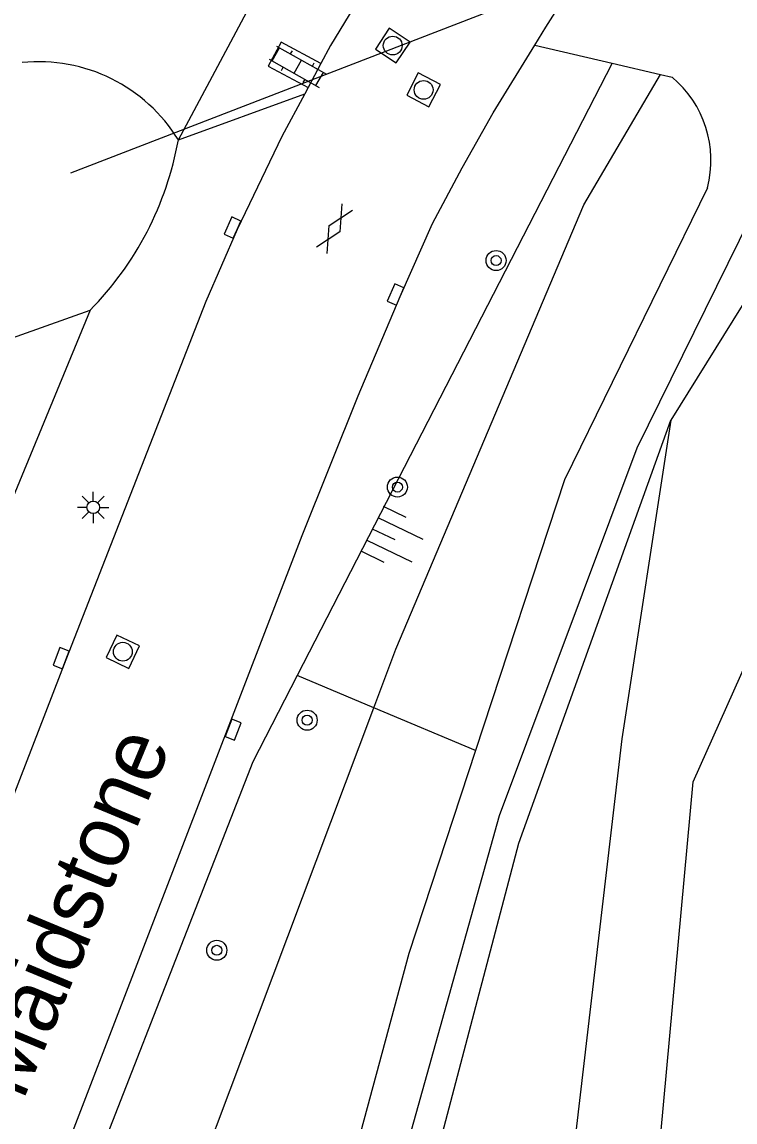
# Model space of a CAD drawing. Extents: x 131000 to 133013, y 393000 to 396501.
# Drawn here: x 131378.89 to 131407.33, y 393897.6 to 393941.51 of the extents above; entities that cross this region are included whole.
import ezdxf

# ---------------------------------------------------------------- set-up
doc = ezdxf.new("R2010")
doc.units = 0
for name, color, linetype in [('gg-anno-openbare ruimte label', 7, 'Continuous'), ('gg-knt-BGT kruinlijn', 7, 'Continuous'), ('gg-knt-bovenkant onderkant talud', 7, 'Continuous'), ('gg-knt-onverhard', 7, 'Continuous'), ('gg-knt-verharding', 7, 'Continuous'), ('gg-kntw-bovenkant insteek waterloop', 7, 'Continuous'), ('gg-kwrk-duiker nz buis', 7, 'Continuous'), ('gt-grn-groengrens', 7, 'Continuous'), ('gt-symb-boom', 7, 'Continuous'), ('gt-symb-gesloten verharding', 7, 'Continuous'), ('gt-symb-klinker verharding', 7, 'Continuous'), ('gt-symb-kolk', 7, 'Continuous'), ('gt-symb-lichtmast', 7, 'Continuous'), ('gt-symb-rioolschacht', 7, 'Continuous'), ('gt-symb-talud symbool', 7, 'Continuous'), ('gx-grn-maaiveld', 7, 'Continuous')]:
    doc.layers.add(name, color=color, linetype=linetype)

# ---------------------------------------------------------------- blocks, each defined once
blk = doc.blocks.new('gt0-KL1')
at = {"layer": 'gt-symb-klinker verharding'}
for p, q in [((-0.5, 0.3), (-0.5, 0.45)), ((0.5, 0.3), (0.5, 0.45)), ((-1.15, 0.3), (1.15, 0.3)), ((-1, -0.3), (-1, 0.3)), ((0, -0.3), (0, 0.3)), ((1, -0.3), (1, 0.3)), ((-1.15, -0.3), (1.15, -0.3)), ((-0.5, -0.45), (-0.5, -0.3)), ((0.5, -0.45), (0.5, -0.3))]:
    blk.add_line(p, q, dxfattribs=at)
blk = doc.blocks.new('gt0-KOLK')
at = {"layer": 'gt-symb-kolk'}
blk.add_lwpolyline([(0, 0), (0.375, 0), (0.375, 0.4), (-0.375, 0.4), (-0.375, 0), (0, 0)], dxfattribs=at)
blk = doc.blocks.new('gt0-BOOM')
at = {"layer": 'gt-symb-boom'}
for radius in [0.4, 0.2]:
    blk.add_circle((0, 0), radius, dxfattribs=at)
blk = doc.blocks.new('gt0-GESVH1')
at = {"layer": 'gt-symb-gesloten verharding'}
for p, q in [((-0.992, -0.261), (0.008, 0.239)), ((0.008, -0.261), (-0.992, 0.239)), ((0.008, 0.239), (1.008, -0.261)), ((1.008, 0.239), (0.008, -0.261))]:
    blk.add_line(p, q, dxfattribs=at)
blk = doc.blocks.new('gt0-RS')
at = {"layer": 'gt-symb-rioolschacht'}
blk.add_lwpolyline([(-0.5, -0.5), (0.5, -0.5), (0.5, 0.5), (-0.5, 0.5)], close=True, dxfattribs=at)
blk.add_circle((0, 0), 0.375, dxfattribs=at)
blk = doc.blocks.new('gt0-LMAST')
at = {"layer": 'gt-symb-lichtmast'}
for p, q in [((-0.005, 0.246), (-0.005, 0.621)), ((-0.182, 0.173), (-0.447, 0.438)), ((0.172, 0.173), (0.437, 0.438)), ((-0.255, -0.004), (-0.63, -0.004)), ((-0.182, -0.181), (-0.447, -0.446)), ((-0.005, -0.254), (-0.005, -0.629)), ((0.437, -0.446), (0.172, -0.181)), ((0.245, -0.004), (0.62, -0.004))]:
    blk.add_line(p, q, dxfattribs=at)
blk.add_circle((-0.005, -0.004), 0.25, dxfattribs=at)
blk = doc.blocks.new('gt0-TALUD_1')
at = {"layer": 'gt-symb-talud symbool'}
for p, q in [((-1, -1), (-1, 0)), ((-0.5, -2), (-0.5, 0)), ((0, -1), (0, 0)), ((0.5, -2), (0.5, 0)), ((1, -1), (1, 0))]:
    blk.add_line(p, q, dxfattribs=at)

msp = doc.modelspace()

# ---------------------------------------------------------------- linework, layer by layer
at = {"layer": 'gg-knt-BGT kruinlijn'}
msp.add_line((131402.426, 393939.864), (131389.868, 393915.416), dxfattribs=at)
for points in [[(131412.254, 393937.579), (131412.195, 393937.549), (131404.771, 393925.615)], [(131404.771, 393925.615), (131402.813, 393912.895), (131397.165, 393864.583), (131405.418, 393854.065), (131414.625, 393849.65), (131421.763, 393844.326), (131429.694, 393841.196), (131437.778, 393834.769), (131439.29, 393834.651)], [(131389.868, 393915.416), (131388.099, 393911.972), (131379.415, 393889.728), (131376.609, 393881.492), (131377.847, 393877.462), (131386.51, 393865.149), (131388.354, 393856.664), (131388.974, 393855.88)]]:
    msp.add_lwpolyline(points, dxfattribs=at)
at = {"layer": 'gg-knt-bovenkant onderkant talud'}
for points in [[(131392.918, 393914.131), (131393.796, 393916.466), (131401.301, 393934.201), (131404.36, 393939.414)], [(131391.797, 393862.585), (131390.406, 393866.929), (131380.325, 393880.624), (131392.918, 393914.131)]]:
    msp.add_lwpolyline(points, dxfattribs=at)
at = {"layer": 'gg-knt-onverhard'}
for p, q in [((131399.339, 393940.584), (131402.426, 393939.864)), ((131402.426, 393939.864), (131404.36, 393939.414)), ((131404.36, 393939.414), (131404.821, 393939.306))]:
    msp.add_line(p, q, dxfattribs=at)
for points in [[(131410.995, 393938.418), (131409.767, 393937.402), (131403.418, 393924.491), (131397.928, 393909.816), (131392.063, 393888.829)], [(131406.23, 393934.883), (131400.526, 393923.229), (131396.977, 393912.422)], [(131396.977, 393912.422), (131394.318, 393904.328), (131390.865, 393891.505)]]:
    msp.add_lwpolyline(points, dxfattribs=at)
msp.add_arc((131402.017, 393935.977), 4.353, 345.4459, 49.8939, dxfattribs=at)
at = {"layer": 'gg-knt-verharding'}
for p, q in [((131390.809, 393939.846), (131390.297, 393938.885)), ((131390.297, 393938.885), (131390.166, 393938.639))]:
    msp.add_line(p, q, dxfattribs=at)
for points in [[(131399.339, 393940.584), (131399.779, 393941.305), (131401.18, 393943.507), (131402.808, 393945.935)], [(131393.461, 393944.319), (131391.193, 393940.566), (131390.809, 393939.846)], [(131373.807, 393878.805), (131390.067, 393921.013), (131392.292, 393926.58), (131393.971, 393930.544), (131395.263, 393933.461), (131396.445, 393935.686), (131397.686, 393937.879), (131399.339, 393940.584)], [(131390.809, 393939.846), (131389.22, 393940.7), (131388.703, 393939.741), (131390.297, 393938.885)], [(131390.166, 393938.639), (131389.255, 393936.93), (131387.468, 393933.218), (131386.225, 393930.35), (131380.634, 393916.039), (131373.975, 393898.812), (131364.029, 393872.907), (131355.727, 393851.362)]]:
    msp.add_lwpolyline(points, dxfattribs=at)
at = {"layer": 'gg-kntw-bovenkant insteek waterloop'}
msp.add_lwpolyline([(131402.496, 393876.698), (131405.666, 393911.173), (131414.782, 393931.596), (131434.117, 393940.984), (131438.723, 393946.515), (131444.238, 393950.333), (131450.759, 393953.157), (131453.787, 393952.64), (131456.213, 393953.171), (131462.96, 393954.048), (131469.095, 393958.491), (131477.995, 393960.091)], dxfattribs=at)
for centre, radius, start, end in [((131379.543, 393933.374), 6.547, 31.511, 95.749), ((131372.325, 393939.117), 13.008, 315.4827, 349.7209)]:
    msp.add_arc(centre, radius, start, end, dxfattribs=at)
at = {"layer": 'gg-kwrk-duiker nz buis'}
msp.add_line((131407.213, 393945.674), (131380.819, 393935.476), dxfattribs=at)
at = {"layer": 'gt-grn-groengrens'}
for p, q in [((131385.124, 393936.796), (131389.511, 393945.012)), ((131385.124, 393936.796), (131390.166, 393938.639)), ((131381.6, 393929.997), (131375.352, 393914.857)), ((131392.918, 393914.131), (131389.868, 393915.416)), ((131396.977, 393912.422), (131392.918, 393914.131))]:
    msp.add_line(p, q, dxfattribs=at)
msp.add_lwpolyline([(131395.088, 393856.592), (131395.231, 393859.305), (131396.034, 393867.341), (131395.097, 393872.966), (131392.686, 393881.002), (131392.686, 393885.823), (131398.713, 393908.725), (131404.771, 393925.615)], dxfattribs=at)
at = {"layer": 'gx-grn-maaiveld'}
msp.add_line((131375.976, 393927.995), (131381.6, 393929.997), dxfattribs=at)

# ---------------------------------------------------------------- block references
at = {"layer": 'gt-symb-boom'}
for p in [(131397.799, 393931.983), (131393.862, 393922.941), (131390.26, 393913.635), (131386.658, 393904.45)]:
    msp.add_blockref('gt0-BOOM', p, dxfattribs=at)
at = {"layer": 'gt-symb-gesloten verharding', "rotation": -120.33480582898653}
msp.add_blockref('gt0-GESVH1', (131391.369, 393933.254), dxfattribs=at)
at = {"layer": 'gt-symb-klinker verharding', "rotation": -29.332790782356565}
msp.add_blockref('gt0-KL1', (131389.89, 393939.722), dxfattribs=at)
at = {"layer": 'gt-symb-kolk'}
for p, rotation in [((131387.468, 393933.218), 65.74091554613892), ((131393.971, 393930.544), 66.4854433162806), ((131380.634, 393916.039), 68.84735479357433), ((131387.123, 393913.328), -110.97171055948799)]:
    msp.add_blockref('gt0-KOLK', p, dxfattribs=dict(at, rotation=rotation))
at = {"layer": 'gt-symb-lichtmast'}
msp.add_blockref('gt0-LMAST', (131381.733, 393922.134), dxfattribs=at)
at = {"layer": 'gt-symb-rioolschacht'}
for p, rotation in [((131393.676, 393940.564), 56.421186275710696), ((131394.908, 393938.795), 62.35885768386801), ((131382.909, 393916.37), 64.71651983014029)]:
    msp.add_blockref('gt0-RS', p, dxfattribs=dict(at, rotation=rotation))
at = {"layer": 'gt-symb-talud symbool', "xscale": 0.9996449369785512, "yscale": 0.9996449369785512, "rotation": 64.33212483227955}
msp.add_blockref('gt0-TALUD_1', (131392.872, 393921.264), dxfattribs=at)

# ---------------------------------------------------------------- texts
at = {"layer": 'gg-anno-openbare ruimte label'}
msp.add_text('Maidstone', height=2.5, rotation=67.4, dxfattribs=at).set_placement((131378.922, 393898.403))

doc.saveas('drawing.dxf')
